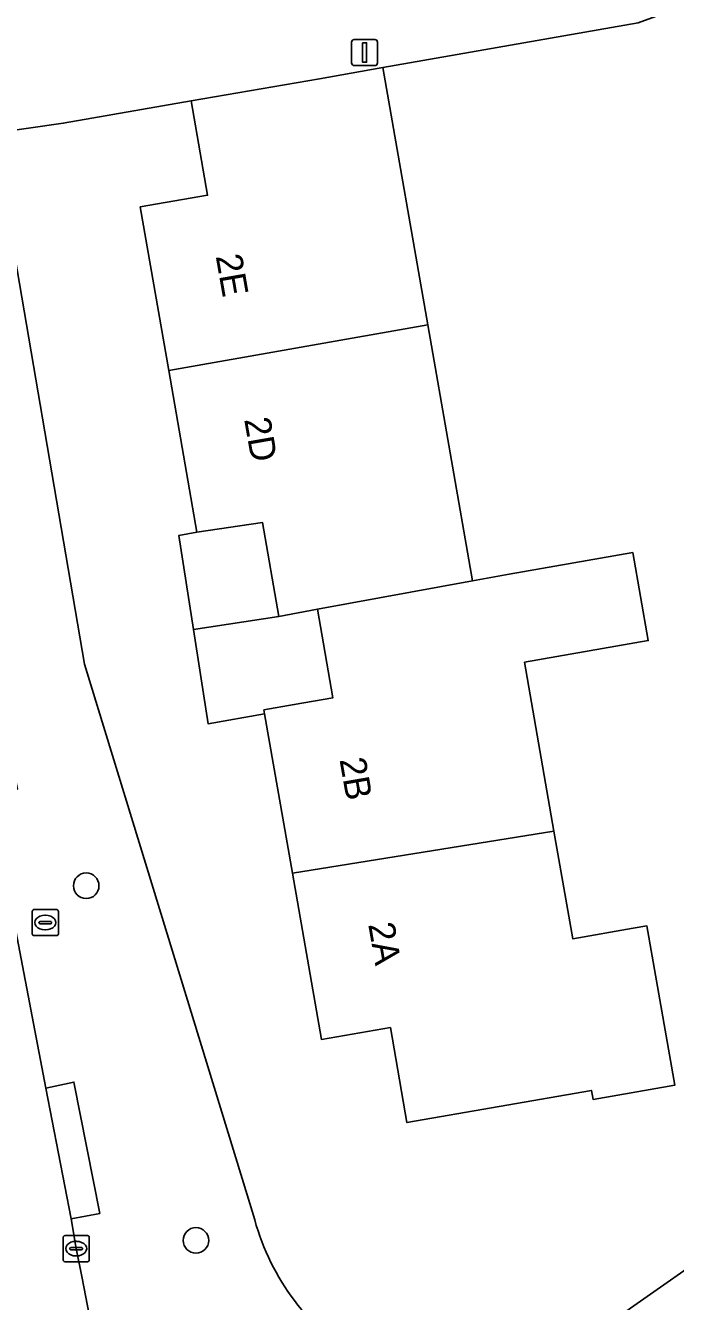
# Model space of a CAD drawing. Extents: x 162879 to 165540, y 384011 to 385181.
# Drawn here: x 164268.32 to 164293.2, y 384536.21 to 384585.06 of the extents above; entities that cross this region are included whole.
import ezdxf

# ---------------------------------------------------------------- set-up
doc = ezdxf.new("R2010")
doc.units = 0
for name, color, linetype in [('IMGEO_Boom', 7, 'Continuous'), ('IMGEO_Erf', 7, 'Continuous'), ('IMGEO_Groenvoorziening', 7, 'Continuous'), ('IMGEO_Kolk', 7, 'Continuous'), ('IMGEO_Lichtmast', 7, 'Continuous'), ('IMGEO_Pand', 7, 'Continuous'), ('IMGEO_Pand_nummerreeks', 7, 'Continuous'), ('IMGEO_Pand_overbouw', 7, 'Continuous'), ('IMGEO_Rijbaan_lokaal_gesloten', 7, 'Continuous'), ('IMGEO_Rijbaan_lokaal_open', 7, 'Continuous'), ('IMGEO_Rioolput', 7, 'Continuous'), ('IMGEO_Voetpad_open', 7, 'Continuous')]:
    doc.layers.add(name, color=color, linetype=linetype)

msp = doc.modelspace()

# ---------------------------------------------------------------- linework, layer by layer
at = {"layer": 'IMGEO_Boom'}
for centre in [(164270.646, 384552.124), (164274.845, 384538.546)]:
    msp.add_circle(centre, 0.489, dxfattribs=at)
at = {"layer": 'IMGEO_Erf'}
for points in [[(164289.768, 384534.7), (164291.477, 384535.954), (164309.602, 384548.644), (164322.198, 384559.899), (164322.408, 384560.17), (164322.494, 384560.391), (164335.312, 384590.058), (164348.766, 384620.706), (164354.011, 384618.805), (164357.798, 384629.685), (164376.258, 384683.505)], [(164291.774, 384585.169), (164282.003, 384583.451), (164283.719, 384573.598), (164285.427, 384563.795), (164286.832, 384564.052), (164291.561, 384564.883), (164292.152, 384561.512), (164287.419, 384560.682), (164288.545, 384554.216), (164289.263, 384550.095), (164291.571, 384550.496), (164292.106, 384550.589), (164293.169, 384544.488), (164290.042, 384543.943), (164289.982, 384544.288), (164282.919, 384543.059), (164282.286, 384546.697), (164279.646, 384546.238), (164278.537, 384552.604), (164277.475, 384558.703), (164277.448, 384558.86), (164278.607, 384559.061), (164280.085, 384559.32), (164279.495, 384562.709), (164278.018, 384562.439), (164277.392, 384566.035), (164274.883, 384565.66), (164273.804, 384571.852), (164272.713, 384578.117), (164275.292, 384578.566), (164274.664, 384582.172), (164269.77, 384581.319), (164267.101, 384580.942), (164270.578, 384560.608), (164277.096, 384539.33)]]:
    msp.add_lwpolyline(points, dxfattribs=at)
msp.add_arc((164285.829, 384541.704), 9.05, 195.208, 239.0608, dxfattribs=at)
at = {"layer": 'IMGEO_Groenvoorziening'}
msp.add_lwpolyline([(164267.101, 384580.942), (164269.77, 384581.319), (164274.664, 384582.172), (164279.573, 384583.027), (164282.003, 384583.451), (164291.774, 384585.169), (164297.339, 384587.212), (164299.882, 384590.954), (164295.524, 384590.933), (164295.315, 384591.228), (164291.097, 384590.582), (164273.787, 384587.525), (164273.843, 384586.919), (164266.306, 384585.598)], close=True, dxfattribs=at)
at = {"layer": 'IMGEO_Kolk'}
for p, q in [((164269.837, 384538.73), (164270.689, 384538.73)), ((164269.762, 384537.804), (164269.762, 384538.656)), ((164270.021, 384538.224), (164270.021, 384538.236)), ((164270.459, 384538.187), (164270.061, 384538.187)), ((164270.064, 384538.273), (164270.462, 384538.273)), ((164270.25, 384538.51), (164270.275, 384538.51)), ((164270.505, 384538.236), (164270.505, 384538.224)), ((164270.763, 384538.656), (164270.763, 384537.804)), ((164270.689, 384537.73), (164269.837, 384537.73)), ((164270.273, 384537.95), (164270.248, 384537.95))]:
    msp.add_line(p, q, dxfattribs=at)
for points in [[(164269.837, 384538.73), (164270.689, 384538.73)], [(164269.762, 384537.804), (164269.762, 384538.656)], [(164270.763, 384538.656), (164270.763, 384537.804)], [(164270.689, 384537.73), (164269.837, 384537.73)]]:
    msp.add_lwpolyline(points, dxfattribs=at)
for centre, radius, start, end in [((164269.839, 384538.654), 0.0765, 91.552, 178.448), ((164269.839, 384538.654), 0.0765, 91.552, 178.448), ((164270.687, 384538.654), 0.0765, 1.552, 88.448), ((164270.687, 384538.654), 0.0765, 1.552, 88.448), ((164270.061, 384538.233), 0.0403, 85.8775, 175.7526), ((164270.058, 384538.223), 0.0366, 178.938, 274.7102), ((164270.462, 384538.23), 0.043, 264.8664, 352.4533), ((164270.466, 384538.235), 0.0386, 1.7309, 96.639), ((164269.839, 384537.806), 0.0765, 181.552, 268.448), ((164269.839, 384537.806), 0.0765, 181.552, 268.448), ((164270.687, 384537.806), 0.0765, 271.552, 358.448), ((164270.687, 384537.806), 0.0765, 271.552, 358.448)]:
    msp.add_arc(centre, radius, start, end, dxfattribs=at)
for centre, major_axis, ratio, start_param, end_param in [((164270.249, 384538.23), (-0.387, 0.002), 0.722429, 4.712389, 7.853982), ((164270.274, 384538.23), (-0.39, 0.002), 0.717154, 1.570796, 4.712389)]:
    msp.add_ellipse(centre, major_axis=major_axis, ratio=ratio, start_param=start_param, end_param=end_param, dxfattribs=at)
at = {"layer": 'IMGEO_Lichtmast'}
for p, q in [((164280.804, 384583.628), (164280.804, 384584.428)), ((164280.804, 384584.428), (164280.804, 384583.628)), ((164280.904, 384584.528), (164281.694, 384584.528)), ((164281.694, 384584.528), (164280.904, 384584.528)), ((164281.794, 384584.428), (164281.794, 384583.628)), ((164281.794, 384583.628), (164281.794, 384584.428)), ((164281.694, 384583.528), (164280.904, 384583.528)), ((164280.904, 384583.528), (164281.694, 384583.528))]:
    msp.add_line(p, q, dxfattribs=at)
msp.add_lwpolyline([(164281.224, 384584.403), (164281.374, 384584.403), (164281.374, 384583.653), (164281.224, 384583.653), (164281.224, 384584.403)], dxfattribs=at)
for centre, start, end in [((164280.904, 384584.428), 90, 180), ((164280.904, 384584.428), 90, 180), ((164281.694, 384584.428), 0, 90), ((164281.694, 384584.428), 360, 90), ((164280.904, 384583.628), 180, 270), ((164280.904, 384583.628), 180, 270), ((164281.694, 384583.628), 270, 0), ((164281.694, 384583.628), 270, 0)]:
    msp.add_arc(centre, 0.1, start, end, dxfattribs=at)
at = {"layer": 'IMGEO_Pand'}
for points in [[(164273.804, 384571.852), (164283.719, 384573.598), (164282.003, 384583.451), (164279.573, 384583.027), (164274.664, 384582.172), (164275.292, 384578.566), (164272.713, 384578.117)], [(164283.719, 384573.598), (164273.804, 384571.852), (164274.883, 384565.66), (164277.392, 384566.035), (164278.018, 384562.439), (164279.495, 384562.709), (164285.427, 384563.795)], [(164287.419, 384560.682), (164292.152, 384561.512), (164291.561, 384564.883), (164286.832, 384564.052), (164285.427, 384563.795), (164279.495, 384562.709), (164280.085, 384559.32), (164278.607, 384559.061), (164277.448, 384558.86), (164277.475, 384558.703), (164278.537, 384552.604), (164288.545, 384554.216)], [(164291.571, 384550.496), (164289.263, 384550.095), (164288.545, 384554.216), (164278.537, 384552.604), (164279.646, 384546.238), (164282.286, 384546.697), (164282.919, 384543.059), (164289.982, 384544.288), (164290.042, 384543.943), (164293.169, 384544.488), (164292.106, 384550.589)]]:
    msp.add_lwpolyline(points, close=True, dxfattribs=at)
at = {"layer": 'IMGEO_Pand_overbouw'}
for points in [[(164274.883, 384565.66), (164274.194, 384565.54), (164274.751, 384561.934), (164278.018, 384562.439), (164277.392, 384566.035)], [(164279.495, 384562.709), (164278.018, 384562.439), (164274.751, 384561.934), (164275.309, 384558.326), (164277.475, 384558.703), (164277.448, 384558.86), (164278.607, 384559.061), (164280.085, 384559.32)]]:
    msp.add_lwpolyline(points, close=True, dxfattribs=at)
at = {"layer": 'IMGEO_Rijbaan_lokaal_gesloten'}
for centre, radius, start, end in [((164233.509, 384642.199), 127.149, 294.57204, 321.27787), ((164233.476, 384642.181), 127.678, 294.58672, 321.29938), ((164239.746, 384632.591), 113.069, 294.34745, 302.18983)]:
    msp.add_arc(centre, radius, start, end, dxfattribs=at)
at = {"layer": 'IMGEO_Rijbaan_lokaal_open'}
msp.add_lwpolyline([(164271.288, 384533.001), (164270.484, 384537.164), (164270.263, 384538.23), (164270.071, 384539.369), (164269.102, 384544.368), (164266.939, 384555.614), (164265.514, 384563.129), (164263.745, 384572.606)], dxfattribs=at)
for centre, radius, start, end in [((164233.509, 384642.199), 127.149, 294.57204, 321.27787), ((164233.476, 384642.181), 127.678, 294.58672, 321.29938)]:
    msp.add_arc(centre, radius, start, end, dxfattribs=at)
at = {"layer": 'IMGEO_Rioolput'}
for p, q in [((164268.58, 384550.289), (164268.58, 384551.141)), ((164268.655, 384551.215), (164269.507, 384551.215)), ((164269.068, 384550.995), (164269.093, 384550.995)), ((164269.581, 384551.141), (164269.581, 384550.289)), ((164268.839, 384550.709), (164268.839, 384550.721)), ((164269.277, 384550.672), (164268.879, 384550.672)), ((164268.882, 384550.758), (164269.28, 384550.758)), ((164269.091, 384550.435), (164269.066, 384550.435)), ((164269.323, 384550.721), (164269.323, 384550.709)), ((164269.507, 384550.215), (164268.655, 384550.215))]:
    msp.add_line(p, q, dxfattribs=at)
for points in [[(164268.58, 384550.289), (164268.58, 384551.141)], [(164268.655, 384551.215), (164269.507, 384551.215)], [(164269.581, 384551.141), (164269.581, 384550.289)], [(164269.507, 384550.215), (164268.655, 384550.215)]]:
    msp.add_lwpolyline(points, dxfattribs=at)
for centre, radius, start, end in [((164268.657, 384551.139), 0.0765, 91.552, 178.448), ((164268.657, 384551.139), 0.0765, 91.552, 178.448), ((164269.505, 384551.139), 0.0765, 1.552, 88.448), ((164269.505, 384551.139), 0.0765, 1.552, 88.448), ((164268.879, 384550.718), 0.0403, 85.8775, 175.7526), ((164268.876, 384550.708), 0.0366, 178.938, 274.7102), ((164269.28, 384550.715), 0.043, 264.8664, 352.4533), ((164269.284, 384550.72), 0.0386, 1.7309, 96.639), ((164268.657, 384550.291), 0.0765, 181.552, 268.448), ((164268.657, 384550.291), 0.0765, 181.552, 268.448), ((164269.505, 384550.291), 0.0765, 271.552, 358.448), ((164269.505, 384550.291), 0.0765, 271.552, 358.448)]:
    msp.add_arc(centre, radius, start, end, dxfattribs=at)
for centre, major_axis, ratio, start_param, end_param in [((164269.067, 384550.715), (-0.387, 0.002), 0.722429, 4.712389, 7.853982), ((164269.092, 384550.715), (-0.39, 0.002), 0.717154, 1.570796, 4.712389)]:
    msp.add_ellipse(centre, major_axis=major_axis, ratio=ratio, start_param=start_param, end_param=end_param, dxfattribs=at)
at = {"layer": 'IMGEO_Voetpad_open'}
for points in [[(164377.118, 384685.851), (164376.258, 384683.505), (164357.798, 384629.685), (164354.011, 384618.805), (164348.766, 384620.706), (164335.312, 384590.058), (164322.494, 384560.391), (164322.408, 384560.17), (164322.198, 384559.899), (164309.602, 384548.644), (164291.477, 384535.954), (164289.768, 384534.7)], [(164277.096, 384539.33), (164270.578, 384560.608), (164267.101, 384580.942), (164266.306, 384585.598), (164266.097, 384586.818), (164266.015, 384587.299), (164262.766, 384606.3)], [(164260.561, 384597.411), (164259.949, 384596.83), (164259.579, 384595.636), (164262.163, 384580.696), (164263.195, 384580.889), (164264.208, 384575.87), (164263.041, 384575.699), (164263.745, 384572.606), (164265.514, 384563.129), (164266.552, 384563.263), (164268.016, 384555.828), (164266.939, 384555.614), (164269.102, 384544.368), (164270.175, 384544.609), (164271.163, 384539.58), (164270.071, 384539.369), (164270.263, 384538.23), (164270.484, 384537.164), (164271.288, 384533.001)]]:
    msp.add_lwpolyline(points, dxfattribs=at)
msp.add_lwpolyline([(164270.071, 384539.369), (164271.163, 384539.58), (164270.175, 384544.609), (164269.102, 384544.368)], close=True, dxfattribs=at)
for centre, radius, start, end in [((164285.829, 384541.704), 9.05, 195.208, 239.0608), ((164239.746, 384632.591), 113.069, 294.34745, 302.18983)]:
    msp.add_arc(centre, radius, start, end, dxfattribs=at)

# ---------------------------------------------------------------- texts
at = {"layer": 'IMGEO_Pand_nummerreeks'}
for s, rotation, p in [('2E', 279.8817, (164275.6, 384576.231)), ('2D', 279.8833, (164276.689, 384569.981)), ('2B', 279.8776, (164280.337, 384556.956)), ('2A', 279.8776, (164281.436, 384550.645))]:
    msp.add_text(s, height=1, rotation=rotation, dxfattribs=at).set_placement(p)

doc.saveas('drawing.dxf')
